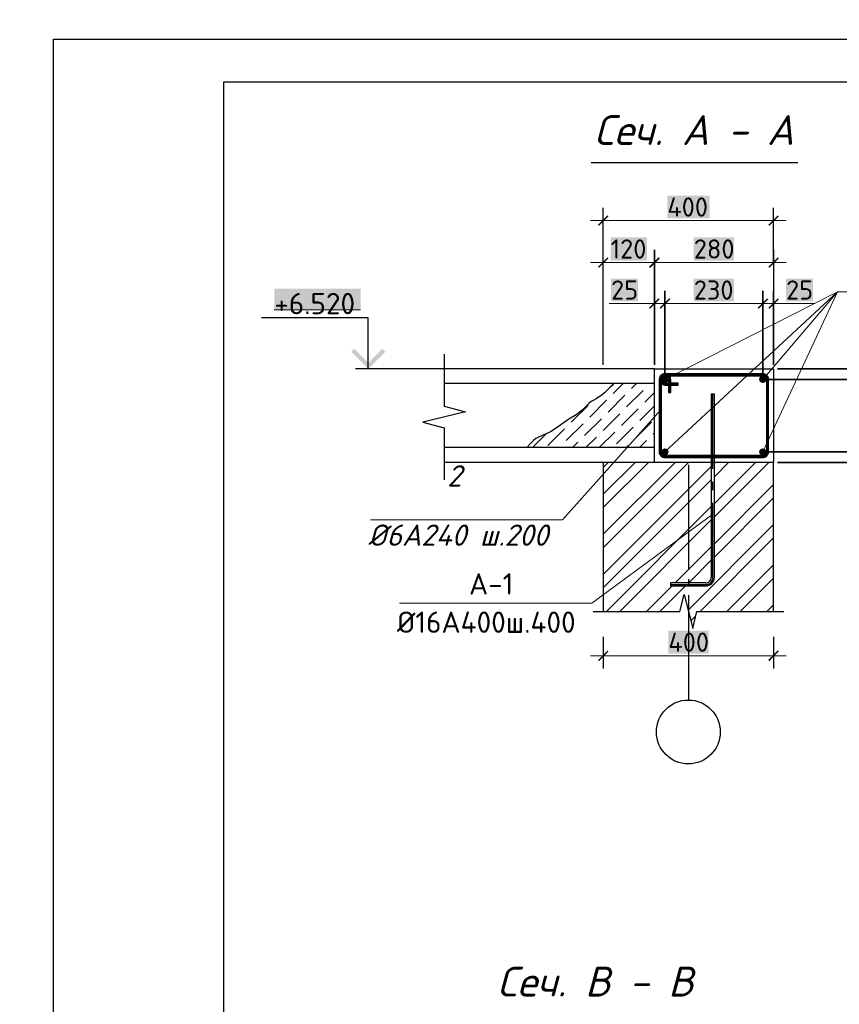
# Model space of a CAD drawing. Header units: millimetres. Extents: x 363306 to 7757304, y 1022887 to 1207196.
# Tile 636 of 656: x 2169090 to 2178717, y 1077345 to 1088906. Entities that reach past the tile are written whole.
import ezdxf

# ---------------------------------------------------------------- set-up
doc = ezdxf.new("R2010")
doc.units = ezdxf.units.MM
for name, color, linetype in [('0 @ 100', 7, 'Continuous'), ('PDF4_0', 7, 'Continuous'), ('PDF4_Text', 7, 'Continuous'), ('PDF4_Размерные линии', 7, 'Continuous')]:
    doc.layers.add(name, color=color, linetype=linetype)
for name, color, linetype, true_color in [('PDF4__Армирования', 7, 'Continuous', 0x0000dd), ('PDF4__ось', 7, 'Continuous', 0x989898), ('PDF4_Layer7', 7, 'Continuous', 0x947000)]:
    doc.layers.add(name, color=color, linetype=linetype, true_color=true_color)
doc.styles.add('PDF ISOCPEUR', font='isocpeur.TTF')
doc.styles.add('PDF ISOCPEUR Italic', font='isocpeui.ttf')
doc.styles.add('Times New Roman', font='times.ttf')
doc.styles.add('ГОСТ 2.304', font='isocpeui.ttf')

msp = doc.modelspace()

# ---------------------------------------------------------------- linework, layer by layer
at = {"color": 5}
msp.add_lwpolyline([(2169488.103, 1088678.072), (2211488.103, 1088678.072), (2211488.103, 1058978.072), (2169488.103, 1058978.072)], close=True, dxfattribs=at)
at = {"color": 5, "lineweight": 30}
msp.add_lwpolyline([(2171488.103, 1088178.072), (2210988.103, 1088178.072), (2210988.103, 1059478.072), (2171488.103, 1059478.072)], close=True, dxfattribs=at)
at = {"layer": 'PDF4_0', "lineweight": 25, "elevation": 0}
for points in [[(2175944.028, 1086030.391), (2175944.028, 1086696.959)], [(2177945.273, 1086030.391), (2177945.273, 1086696.959)], [(2175944.028, 1084854.275), (2175944.028, 1086204.345)], [(2176544.402, 1084854.275), (2176544.402, 1086204.345), (2176544.402, 1084854.275), (2176544.402, 1085722.507)], [(2177945.273, 1086204.345), (2177945.273, 1084854.275), (2177945.273, 1085722.507)], [(2173183.85, 1084806.553), (2173183.85, 1085406.926), (2171930.763, 1085406.926)], [(2174075.174, 1084978.968), (2174075.174, 1084791.158), (2174075.174, 1084366.279), (2174326.099, 1084303.163), (2173825.788, 1084178.47), (2174075.174, 1084115.354), (2174075.174, 1083690.474), (2174075.174, 1083502.665)], [(2174432.319, 1084806.553), (2173034.527, 1084806.553)], [(2179823.364, 1084806.553), (2177991.455, 1084806.553), (2179235.306, 1084806.553)], [(2176944.65, 1083678.159), (2176944.65, 1082448.163)], [(2179823.364, 1083707.408), (2177991.455, 1083707.408), (2179235.306, 1083707.408)], [(2176944.65, 1082335.786), (2176944.65, 1082260.354)], [(2175825.493, 1081955.549), (2175944.028, 1081955.549), (2176844.588, 1081955.549), (2176895.389, 1082155.674), (2176995.451, 1081756.964), (2177044.713, 1081955.549), (2177945.273, 1081955.549), (2178065.347, 1081955.549)], [(2176944.65, 1082147.976), (2176944.65, 1080917.981)], [(2175944.028, 1081955.549), (2175944.028, 1081955.549)], [(2175944.028, 1081659.981), (2175944.028, 1081287.441)], [(2177945.273, 1081659.981), (2177945.273, 1081287.441)]]:
    msp.add_lwpolyline(points, dxfattribs=at)
at = {"layer": 'PDF4_0', "lineweight": 18, "elevation": 0}
for points in [[(2175794.705, 1086547.635), (2178094.596, 1086547.635)], [(2175794.705, 1086055.021), (2176695.265, 1086055.021)], [(2176395.078, 1086055.021), (2178094.596, 1086055.021)], [(2176011.763, 1085573.183), (2176544.402, 1085573.183)], [(2176395.078, 1085573.183), (2176819.957, 1085573.183)], [(2176519.771, 1085573.183), (2177969.903, 1085573.183)], [(2177669.717, 1085573.183), (2178094.596, 1085573.183)], [(2178430.19, 1085573.183), (2177945.273, 1085573.183)], [(2175794.705, 1081438.304), (2178094.596, 1081438.304)]]:
    msp.add_lwpolyline(points, dxfattribs=at)
at = {"layer": 'PDF4_0', "lineweight": 25, "elevation": 0}
for points in [[(2176669.094, 1085722.507), (2176669.094, 1084729.582)], [(2177819.04, 1085722.507), (2177819.04, 1084729.582)], [(2179235.306, 1084681.86), (2177866.762, 1084681.86)], [(2179235.306, 1083832.101), (2177866.762, 1083832.101)]]:
    msp.add_lwpolyline(points, close=True, dxfattribs=at)
at = {"layer": 'PDF4_0', "lineweight": 20, "elevation": 0}
for points in [[(2176669.094, 1083832.101), (2178694.97, 1085710.192), (2177819.04, 1083832.101)], [(2177819.04, 1084681.86), (2178694.97, 1085710.192), (2176669.094, 1084681.86)], [(2178694.97, 1085710.192), (2180249.783, 1085710.192)], [(2176615.215, 1084321.636), (2175466.808, 1083031.603), (2173208.481, 1083031.603)], [(2177230.982, 1083100.877), (2175810.099, 1082055.611), (2173550.232, 1082055.611)]]:
    msp.add_lwpolyline(points, dxfattribs=at)
at = {"layer": 'PDF4_0', "color": 7, "lineweight": 0, "true_color": 0xffffff, "elevation": 0}
msp.add_lwpolyline([(2172080.087, 1085497.752), (2173094.564, 1085497.752)], dxfattribs=at)
at = {"layer": 'PDF4_0', "lineweight": 30, "elevation": 0}
msp.add_lwpolyline([(2176544.402, 1084806.553), (2177945.273, 1084806.553), (2177945.273, 1083707.408), (2176544.402, 1083707.408)], close=True, dxfattribs=at)
at = {"layer": 'PDF4_0', "color": 1, "lineweight": 20, "elevation": 0}
for points in [[(2176635.227, 1084680.32), (2176672.173, 1084715.727)], [(2176636.767, 1084691.096), (2176659.858, 1084715.727)], [(2176636.767, 1084671.084), (2176681.41, 1084714.188)], [(2176641.385, 1084663.387), (2176689.107, 1084711.109)], [(2176646.003, 1084657.229), (2176695.265, 1084706.49)], [(2176652.161, 1084652.611), (2176699.883, 1084698.793)], [(2176659.858, 1084649.532), (2176702.962, 1084691.096)], [(2176670.634, 1084647.993), (2176704.501, 1084681.86)], [(2176684.489, 1084651.071), (2176701.422, 1084668.005)], [(2177785.173, 1084680.32), (2177822.119, 1084715.727)], [(2177786.712, 1084691.096), (2177809.804, 1084715.727)], [(2177788.252, 1084671.084), (2177831.356, 1084714.188)], [(2177791.331, 1084663.387), (2177839.053, 1084711.109)], [(2177795.949, 1084657.229), (2177845.21, 1084706.49)], [(2177802.107, 1084652.611), (2177849.829, 1084698.793)], [(2177809.804, 1084649.532), (2177852.907, 1084691.096)], [(2177820.58, 1084647.993), (2177854.447, 1084681.86)], [(2177834.434, 1084651.071), (2177851.368, 1084668.005)], [(2176635.227, 1083829.022), (2176672.173, 1083865.968)], [(2176636.767, 1083841.337), (2176659.858, 1083864.428)], [(2176636.767, 1083819.785), (2176681.41, 1083864.428)], [(2176641.385, 1083813.628), (2176689.107, 1083861.35)], [(2176646.003, 1083807.47), (2176695.265, 1083855.192)], [(2177785.173, 1083829.022), (2177822.119, 1083865.968)], [(2177786.712, 1083841.337), (2177809.804, 1083864.428)], [(2177788.252, 1083819.785), (2177831.356, 1083864.428)], [(2177791.331, 1083813.628), (2177839.053, 1083861.35)], [(2177795.949, 1083807.47), (2177845.21, 1083855.192)], [(2176652.161, 1083802.852), (2176699.883, 1083849.034)], [(2176659.858, 1083799.773), (2176702.962, 1083841.337)], [(2176670.634, 1083798.233), (2176704.501, 1083832.101)], [(2176684.489, 1083801.312), (2176701.422, 1083818.246)], [(2177802.107, 1083802.852), (2177849.829, 1083849.034)], [(2177809.804, 1083799.773), (2177852.907, 1083841.337)], [(2177820.58, 1083798.233), (2177854.447, 1083832.101)], [(2177834.434, 1083801.312), (2177851.368, 1083818.246)]]:
    msp.add_lwpolyline(points, dxfattribs=at)
at = {"layer": 'PDF4_0', "color": 8, "lineweight": 25, "true_color": 0x767676, "elevation": 0}
for points in [[(2176064.103, 1084632.598), (2176047.169, 1084612.586), (2176027.157, 1084592.573), (2175982.514, 1084547.93), (2175959.422, 1084526.378), (2175936.331, 1084506.366), (2175914.779, 1084490.972), (2175896.306, 1084477.117), (2175877.833, 1084464.802), (2175862.439, 1084455.565), (2175831.651, 1084440.171), (2175803.941, 1084423.237), (2175777.771, 1084403.225), (2175751.601, 1084377.055), (2175725.431, 1084349.345), (2175696.182, 1084321.636), (2175666.933, 1084297.005), (2175636.144, 1084275.453), (2175605.356, 1084255.441), (2175540.7, 1084215.416), (2175417.547, 1084129.208), (2175355.97, 1084086.105), (2175323.642, 1084067.632), (2175289.775, 1084050.698), (2175218.962, 1084021.449), (2175185.095, 1084006.055), (2175152.767, 1083987.582), (2175123.518, 1083964.491), (2175095.808, 1083938.32), (2175045.008, 1083882.901)], [(2176059.485, 1084515.603), (2176176.48, 1084632.598)], [(2176216.505, 1084358.582), (2176413.551, 1084554.088)], [(2176276.543, 1084574.1), (2176333.501, 1084632.598)], [(2176453.576, 1084594.113), (2176453.576, 1084594.113)], [(2175785.468, 1084240.047), (2175980.974, 1084437.092)], [(2176000.987, 1084298.544), (2176198.032, 1084495.59)], [(2176020.999, 1084475.578), (2176020.999, 1084475.578)], [(2176236.518, 1084535.615), (2176236.518, 1084535.615)], [(2176433.563, 1084417.08), (2176544.402, 1084527.918)], [(2175568.41, 1084181.549), (2175765.456, 1084377.055)], [(2175803.941, 1084417.08), (2175803.941, 1084417.08)], [(2176158.007, 1084141.524), (2176355.053, 1084338.569)], [(2176178.02, 1084318.557), (2176178.02, 1084318.557)], [(2176375.065, 1084201.561), (2176544.402, 1084370.897)], [(2176393.538, 1084377.055), (2176393.538, 1084377.055)], [(2175725.431, 1084024.528), (2175922.476, 1084220.034)], [(2175745.443, 1084201.561), (2175745.443, 1084201.561)], [(2175942.489, 1084083.026), (2176137.995, 1084280.071)], [(2175962.501, 1084260.059), (2175962.501, 1084260.059)], [(2175294.393, 1083905.993), (2175489.9, 1084103.038)], [(2175509.912, 1083964.491), (2175706.958, 1084161.536)], [(2175529.925, 1084141.524), (2175529.925, 1084141.524)], [(2176099.509, 1083926.005), (2176295.016, 1084123.051)], [(2176119.522, 1084103.038), (2176119.522, 1084103.038)], [(2176315.028, 1083984.503), (2176512.074, 1084181.549)], [(2176335.041, 1084161.536), (2176335.041, 1084161.536)], [(2175112.742, 1083882.901), (2175274.381, 1084044.54)], [(2175686.945, 1083984.503), (2175686.945, 1083984.503)], [(2175740.825, 1083882.901), (2175863.978, 1084004.515)], [(2175897.846, 1083882.901), (2176079.497, 1084063.013)], [(2175902.464, 1084044.54), (2175902.464, 1084044.54)], [(2176492.061, 1084004.515), (2176492.061, 1084004.515)], [(2176532.086, 1084044.54), (2176544.402, 1084056.856)], [(2175426.783, 1083882.901), (2175431.402, 1083885.98)], [(2175471.427, 1083926.005), (2175471.427, 1083926.005)], [(2175583.804, 1083882.901), (2175646.92, 1083946.018)], [(2176059.485, 1083885.98), (2176059.485, 1083885.98)], [(2176213.426, 1083882.901), (2176236.518, 1083905.993)], [(2176276.543, 1083946.018), (2176276.543, 1083946.018)], [(2176370.447, 1083882.901), (2176453.576, 1083964.491)], [(2176527.468, 1083882.901), (2176544.402, 1083899.835)], [(2175944.028, 1083334.868), (2176318.107, 1083707.408)], [(2175944.028, 1082863.806), (2176789.169, 1083707.408)], [(2175944.028, 1083648.91), (2176002.526, 1083707.408)], [(2175944.028, 1083177.848), (2176475.128, 1083707.408)], [(2175944.028, 1082705.246), (2176946.19, 1083707.408)], [(2175944.028, 1082391.205), (2177212.509, 1083659.686)], [(2177249.455, 1083696.632), (2177260.231, 1083707.408)], [(2177249.455, 1083225.57), (2177731.293, 1083707.408)], [(2177249.455, 1083539.611), (2177417.252, 1083707.408)], [(2177249.455, 1083068.549), (2177888.314, 1083707.408)], [(2175944.028, 1082234.184), (2177212.509, 1083502.665)], [(2177249.455, 1082752.968), (2177945.273, 1083448.785)], [(2177249.455, 1082595.947), (2177945.273, 1083291.765)], [(2175980.974, 1081955.549), (2177212.509, 1083188.624)], [(2176137.995, 1081955.549), (2177212.509, 1083031.603)], [(2176940.032, 1081972.483), (2177945.273, 1082977.723)], [(2177081.659, 1081955.549), (2177945.273, 1082820.702)], [(2176789.169, 1082294.221), (2177212.509, 1082717.561)], [(2176947.729, 1082294.221), (2177212.509, 1082559.001)], [(2177395.7, 1081955.549), (2177945.273, 1082505.122)], [(2176452.036, 1081955.549), (2176753.762, 1082257.275)], [(2176609.057, 1081955.549), (2176910.783, 1082257.275)], [(2177552.721, 1081955.549), (2177945.273, 1082348.101)], [(2177866.762, 1081955.549), (2177945.273, 1082034.059)], [(2176972.36, 1081847.79), (2177032.397, 1081907.827)]]:
    msp.add_lwpolyline(points, dxfattribs=at)
at = {"layer": 'PDF4_0', "lineweight": 30, "elevation": 0}
msp.add_lwpolyline([(2177945.273, 1081955.549), (2177945.273, 1083707.408), (2175944.028, 1083707.408), (2175944.028, 1081955.549)], dxfattribs=at)
at = {"layer": 'PDF4_0', "lineweight": 25}
msp.add_circle((2176943.881, 1080543.132, 0), 374.848, dxfattribs=at)
at = {"layer": 'PDF4_0', "color": 7, "true_color": 0xffffff, "transparency": 33554559}
for points in [[(2176696.804, 1086841.664, 0), (2176696.804, 1086572.266, 0), (2177192.497, 1086841.664, 0)], [(2176696.804, 1086572.266, 0), (2177192.497, 1086841.664, 0), (2177192.497, 1086572.266, 0)], [(2176030.236, 1086349.05, 0), (2176030.236, 1086078.113, 0), (2176458.194, 1086349.05, 0)], [(2176030.236, 1086078.113, 0), (2176458.194, 1086349.05, 0), (2176458.194, 1086078.113, 0)], [(2177007.767, 1086349.05, 0), (2177007.767, 1086078.113, 0), (2177480.368, 1086349.05, 0)], [(2177007.767, 1086078.113, 0), (2177480.368, 1086349.05, 0), (2177480.368, 1086078.113, 0)], [(2176036.393, 1085867.212, 0), (2176036.393, 1085597.814, 0), (2176351.974, 1085867.212, 0)], [(2176036.393, 1085597.814, 0), (2176351.974, 1085867.212, 0), (2176351.974, 1085597.814, 0)], [(2177007.767, 1085867.212, 0), (2177007.767, 1085597.814, 0), (2177480.368, 1085867.212, 0)], [(2177007.767, 1085597.814, 0), (2177480.368, 1085867.212, 0), (2177480.368, 1085597.814, 0)], [(2178091.517, 1085867.212, 0), (2178091.517, 1085597.814, 0), (2178407.098, 1085867.212, 0)], [(2178091.517, 1085597.814, 0), (2178407.098, 1085867.212, 0), (2178407.098, 1085597.814, 0)], [(2172080.087, 1085747.138, 0), (2173094.564, 1085747.138, 0), (2172080.087, 1085497.752, 0)], [(2173094.564, 1085747.138, 0), (2172080.087, 1085497.752, 0), (2173094.564, 1085497.752, 0)], [(2176709.119, 1081732.333, 0), (2176709.119, 1081462.935, 0), (2177181.721, 1081732.333, 0)], [(2176709.119, 1081462.935, 0), (2177181.721, 1081732.333, 0), (2177181.721, 1081462.935, 0)]]:
    msp.add_solid(points, dxfattribs=at)
at = {"layer": 'PDF4_0', "transparency": 33554559}
for points in [[(2175994.829, 1086609.212, 0), (2175894.767, 1086484.519, 0), (2175882.451, 1086496.835, 0)], [(2176007.144, 1086596.897, 0), (2175994.829, 1086609.212, 0), (2175894.767, 1086484.519, 0)], [(2177882.156, 1086496.835, 0), (2177894.472, 1086484.519, 0), (2177994.534, 1086609.212, 0)], [(2177894.472, 1086484.519, 0), (2177994.534, 1086609.212, 0), (2178006.849, 1086596.897, 0)], [(2175994.829, 1086116.598, 0), (2175894.767, 1085991.905, 0), (2175882.451, 1086004.221, 0)], [(2176007.144, 1086104.283, 0), (2175994.829, 1086116.598, 0), (2175894.767, 1085991.905, 0)], [(2176482.825, 1086004.221, 0), (2176495.14, 1085991.905, 0), (2176595.202, 1086116.598, 0)], [(2176595.202, 1086116.598, 0), (2176495.14, 1085991.905, 0), (2176482.825, 1086004.221, 0)], [(2176495.14, 1085991.905, 0), (2176595.202, 1086116.598, 0), (2176607.518, 1086104.283, 0)], [(2176607.518, 1086104.283, 0), (2176595.202, 1086116.598, 0), (2176495.14, 1085991.905, 0)], [(2177882.156, 1086004.221, 0), (2177894.472, 1085991.905, 0), (2177994.534, 1086116.598, 0)], [(2177894.472, 1085991.905, 0), (2177994.534, 1086116.598, 0), (2178006.849, 1086104.283, 0)], [(2176595.202, 1085634.76, 0), (2176495.14, 1085511.606, 0), (2176482.825, 1085522.382, 0)], [(2176607.518, 1085623.984, 0), (2176595.202, 1085634.76, 0), (2176495.14, 1085511.606, 0)], [(2176607.518, 1085522.382, 0), (2176619.833, 1085511.606, 0), (2176719.895, 1085634.76, 0)], [(2176719.895, 1085634.76, 0), (2176619.833, 1085511.606, 0), (2176607.518, 1085522.382, 0)], [(2176619.833, 1085511.606, 0), (2176719.895, 1085634.76, 0), (2176732.211, 1085623.984, 0)], [(2176732.211, 1085623.984, 0), (2176719.895, 1085634.76, 0), (2176619.833, 1085511.606, 0)], [(2177757.464, 1085522.382, 0), (2177769.779, 1085511.606, 0), (2177869.841, 1085634.76, 0)], [(2177869.841, 1085634.76, 0), (2177769.779, 1085511.606, 0), (2177757.464, 1085522.382, 0)], [(2177769.779, 1085511.606, 0), (2177869.841, 1085634.76, 0), (2177882.156, 1085623.984, 0)], [(2177882.156, 1085623.984, 0), (2177869.841, 1085634.76, 0), (2177769.779, 1085511.606, 0)], [(2177882.156, 1085522.382, 0), (2177894.472, 1085511.606, 0), (2177994.534, 1085634.76, 0)], [(2177894.472, 1085511.606, 0), (2177994.534, 1085634.76, 0), (2178006.849, 1085623.984, 0)], [(2172983.726, 1085006.677, 0), (2173183.85, 1084877.366, 0), (2173019.132, 1085042.084, 0)], [(2173383.975, 1085006.677, 0), (2173183.85, 1084877.366, 0), (2173348.568, 1085042.084, 0)], [(2173183.85, 1084806.553, 0), (2172983.726, 1085006.677, 0), (2173183.85, 1084877.366, 0)], [(2173183.85, 1084806.553, 0), (2173383.975, 1085006.677, 0), (2173183.85, 1084877.366, 0)], [(2175994.829, 1081499.881, 0), (2175894.767, 1081375.188, 0), (2175882.451, 1081387.504, 0)], [(2176007.144, 1081489.105, 0), (2175994.829, 1081499.881, 0), (2175894.767, 1081375.188, 0)], [(2177882.156, 1081387.504, 0), (2177894.472, 1081375.188, 0), (2177994.534, 1081499.881, 0)], [(2177894.472, 1081375.188, 0), (2177994.534, 1081499.881, 0), (2178006.849, 1081489.105, 0)]]:
    msp.add_solid(points, dxfattribs=at)
at = {"layer": 'PDF4__Армирования', "lineweight": 30, "elevation": 0}
for points in [[(2176602.899, 1084681.86), (2176602.899, 1083832.101)], [(2176627.53, 1083832.101), (2176627.53, 1084681.86)], [(2177819.04, 1084749.594), (2176669.094, 1084749.594)], [(2176670.634, 1084735.739), (2176669.094, 1084735.739)], [(2176669.094, 1084724.963), (2177819.04, 1084724.963)], [(2176712.198, 1084681.86), (2176712.198, 1084529.457), (2176736.829, 1084529.457), (2176736.829, 1084681.86)], [(2177862.144, 1084681.86), (2177862.144, 1083832.101)], [(2177886.775, 1083832.101), (2177886.775, 1084681.86)], [(2176669.094, 1084614.125), (2176823.036, 1084614.125), (2176823.036, 1084638.756), (2176669.094, 1084638.756)], [(2177249.455, 1082357.337), (2177249.455, 1084509.445), (2177212.509, 1084509.445), (2177212.509, 1082357.337)], [(2177819.04, 1083788.997), (2176669.094, 1083788.997)], [(2176669.094, 1083764.366), (2177819.04, 1083764.366)], [(2177149.393, 1082294.221), (2176732.211, 1082294.221), (2176732.211, 1082257.275), (2177149.393, 1082257.275)]]:
    msp.add_lwpolyline(points, dxfattribs=at)
at = {"layer": 'PDF4__Армирования', "color": 1, "lineweight": 30}
for centre, radius in [((2176668.323, 1084682.628, 0), 34.638), ((2177818.269, 1084682.628, 0), 34.638), ((2176668.324, 1083832.87, 0), 34.637), ((2177818.27, 1083832.87, 0), 34.637)]:
    msp.add_circle(centre, radius, dxfattribs=at)
at = {"layer": 'PDF4__Армирования', "lineweight": 30}
for centre, radius, start, end in [((2176668.325, 1084682.629, 0), 66.965, 359.9999943, 180.0000057), ((2176668.325, 1084682.629, 0), 66.965, 89.9999943, 270.0000057), ((2176668.324, 1084682.629, 0), 42.335, 0.0008819, 179.9991181), ((2176668.325, 1084682.629, 0), 42.334, 90.0000017, 269.9999983), ((2177818.271, 1084682.629, 0), 66.965, 359.9999943, 90.0000057), ((2177818.271, 1084682.629, 0), 42.334, 0.0000017, 89.9999983), ((2176668.325, 1083832.87, 0), 66.965, 179.9999943, 270.0000057), ((2176668.325, 1083832.87, 0), 42.334, 180.0000017, 269.9999983), ((2177818.271, 1083832.87, 0), 42.334, 270.0000017, 359.9999983), ((2177818.271, 1083832.87, 0), 66.965, 269.9999943, 0.0000057), ((2177148.623, 1082358.107, 0), 63.886, 269.9999949, 0.0000051), ((2177148.623, 1082358.107, 0), 100.832, 270.0000013, 359.9999987)]:
    msp.add_arc(centre, radius, start, end, dxfattribs=at)
at = {"layer": 'PDF4__ось', "lineweight": 25, "elevation": 0}
for points in [[(2176724.514, 1084529.457), (2176724.514, 1084681.86), (2176724.514, 1084692.636), (2176721.435, 1084701.872), (2176716.816, 1084711.109), (2176710.659, 1084718.806), (2176702.962, 1084726.503), (2176693.725, 1084731.121), (2176684.489, 1084735.739), (2176675.252, 1084737.279), (2176664.476, 1084737.279), (2176655.24, 1084735.739), (2176644.464, 1084731.121), (2176636.767, 1084726.503), (2176629.07, 1084718.806), (2176622.912, 1084711.109), (2176618.294, 1084701.872), (2176615.215, 1084692.636), (2176615.215, 1084681.86), (2176615.215, 1083832.101), (2176615.215, 1083822.864), (2176618.294, 1083813.628), (2176621.372, 1083804.391), (2176627.53, 1083796.694), (2176633.688, 1083790.536), (2176642.924, 1083784.379), (2176650.621, 1083779.76), (2176659.858, 1083778.221), (2176669.094, 1083776.681), (2177819.04, 1083776.681), (2177829.816, 1083778.221), (2177839.053, 1083779.76), (2177846.75, 1083784.379), (2177854.447, 1083790.536), (2177862.144, 1083796.694), (2177866.762, 1083804.391), (2177871.381, 1083813.628), (2177874.459, 1083822.864), (2177874.459, 1083832.101), (2177874.459, 1084681.86), (2177874.459, 1084691.096), (2177871.381, 1084700.333), (2177866.762, 1084709.569), (2177862.144, 1084717.266), (2177854.447, 1084724.963), (2177846.75, 1084729.582), (2177839.053, 1084734.2), (2177829.816, 1084737.279), (2177819.04, 1084737.279), (2176669.094, 1084737.279), (2176659.858, 1084735.739), (2176649.082, 1084734.2), (2176641.385, 1084729.582), (2176632.148, 1084723.424), (2176625.991, 1084715.727), (2176619.833, 1084706.49), (2176616.754, 1084697.254), (2176615.215, 1084688.017), (2176615.215, 1084677.241), (2176616.754, 1084666.466), (2176619.833, 1084657.229), (2176625.991, 1084649.532), (2176632.148, 1084641.835), (2176641.385, 1084635.677), (2176649.082, 1084631.059), (2176659.858, 1084627.98), (2176669.094, 1084626.441), (2176823.036, 1084626.441)], [(2177230.982, 1083630.437), (2177230.982, 1084506.366)], [(2177230.982, 1083381.051), (2177230.982, 1083481.113)], [(2176732.211, 1082272.669), (2177149.393, 1082272.669), (2177163.248, 1082274.209), (2177177.103, 1082277.288), (2177189.418, 1082283.445), (2177201.733, 1082291.142), (2177212.509, 1082301.918), (2177220.206, 1082314.234), (2177226.364, 1082326.549), (2177229.443, 1082340.404), (2177230.982, 1082355.798), (2177230.982, 1083231.727)]]:
    msp.add_lwpolyline(points, dxfattribs=at)
at = {"layer": 'PDF4_Layer7', "color": 7, "lineweight": 25, "elevation": 0}
for points in [[(2176544.402, 1084806.553), (2174072.095, 1084806.553)], [(2176544.402, 1084632.598), (2174075.174, 1084632.598)], [(2176544.402, 1083882.901), (2174075.174, 1083882.901)], [(2176544.402, 1083707.408), (2174075.174, 1083707.408)]]:
    msp.add_lwpolyline(points, dxfattribs=at)
at = {"layer": 'PDF4_Layer7', "lineweight": 25, "elevation": 0}
msp.add_lwpolyline([(2176544.402, 1083707.408), (2176544.402, 1084806.553)], dxfattribs=at)
at = {"layer": 'PDF4_Размерные линии', "lineweight": 30, "elevation": 0}
msp.add_lwpolyline([(2175800.862, 1087231.137), (2178230.065, 1087231.137)], dxfattribs=at)

# ---------------------------------------------------------------- texts
at = {"lineweight": 0, "char_height": 237.6, "width": 5680.01686, "attachment_point": 4, "style": 'Times New Roman'}
for s, insert in [('\\pi554.39921;ПК 62.12-8  AIIIв-С8', (2111336.534, 1086177.532, 0)), ('\\pi554.39921;ПК 62.12-8  AIIIв-С8 ', (2118550.381, 1086177.532, 0)), ('\\pi554.39921;ПК 62.10-8  AIIIв-С8', (2111336.534, 1085702.332, 0)), ('\\pi554.39921;ПК 62.10-8  AIIIв-С8 ', (2118550.381, 1085702.332, 0)), ('\\pi554.39921;ПК 29.12-8  AIIIв-С8', (2111336.534, 1085227.132, 0)), ('\\pi554.39921;ПК 29.12-8  AIIIв-С8', (2118550.381, 1085227.132, 0)), ('\\pi554.39921;ПК 29.10-8  AIIIв-С8', (2111336.534, 1084751.932, 0)), ('\\pi554.39921;ПК 29.10-8  AIIIв-С8', (2118550.381, 1084751.932, 0))]:
    msp.add_mtext(s, dxfattribs=dict(at, insert=insert))
at = {"layer": '0 @ 100', "color": 7, "insert": (761996.908, 1075986.433), "char_height": 318.940213, "width": 19697.5359, "attachment_point": 4, "style": 'ГОСТ 2.304'}
msp.add_mtext('\\pi5457.36288;{\\fISOCPEUR|b1|i1|c204|p34;Характеристика участка строительства:\\P\\pi0;\\P}Расчетная зимняя температура воздух 15 °С.\\PСкоростной напор ветра   - 38кг/м2.\\PВес снегового покрова    - 50кг/м2.\\PКлассификация зданий по функциональной пожарной опасности - Ф 4.1 \\PКоэффициент надежности по назначению - 0.95\\P\\P^IПроектом разработано подъёмник для мало мобильных граждан населения грузоподъемностью 250 кг. скоростью 0,25 см/с. Двери шахт подъёмника противопожарные с пределом огнестойкости El 30. Подъёмники оборудованы кабинами габаритами 1500х1500 мм, ширина дверей кабины обеспечивает проезд инвалидной коляски. Для экстренных случаев подъёмник оснащен дополнительным аккумулятором и механическим спуском для безопасного спуска пассажира в нулевую отметку. Так же в дверях подъёмника установлены замки датчики которые открываются с ключевыми картами, чтобы открыть двери подъёмника.\\P^IС внешней и внутренней стороны наружных стен предусмотрено обшивка из аквапанелей толщиной 12,5мм с утеплением из минераловатной ваты на кварцевой основе, А =0,040 Вт/мС, толщиной 100мм. (по теплотехническому расчету). Наружная отделка из органическое стекло.\\P^IПодрядчик обязан предоставить заказчику сертификаты соответствия и пожарной безопасности на фасадную систему и все применяемые в данной системе материалы и изделия.\\PКонструкции, изделия и материалы применены по действующим стандартам, ТУ, сертификатам. На путях эвакуации используются отделочные материалы, соответствующие требованиям п. 5.25 ШНК 2.01.02-04.\\PОтделка стен с внутренней стороны окраска водоэмульсионными красками светлых тонов. Во внутренней и наружной отделке использованы современные отделочные материалы используемые на территории Республики Узбекистан.\\P^IКрыша - скатная из металлических профилированных листов с полимерными покрытиями с обеих сторон толщ.0,55мм по металлическим конструкциям.\\P^IПо периметру наружных стен устраивается бетонная отмостка. Бетон кл.В 7,5 шириной 1000 мм, толщиной 50 мм по гравийному основанию толщиной 100 мм -150 мм.\\P^IВсе строительно-монтажные работы вести согласно указаний соответствующих строительных норм и проекта производства работ (П.П.Р.) на основании ШНК 3.01.01 - 03 и КМК 3.01.02 - 00.', dxfattribs=at)
at = {"layer": 'PDF4_Text', "attachment_point": 7}
for s, insert, char_height, style in [('Сеч. А - А', (2175837.501, 1087434.706, 0), 349.9993, 'PDF ISOCPEUR Italic'), ('400', (2176696.804, 1086593.818, 0), 224.999, 'PDF ISOCPEUR'), ('120', (2176030.236, 1086101.204, 0), 224.999, 'PDF ISOCPEUR'), ('280', (2177007.767, 1086101.204, 0), 224.999, 'PDF ISOCPEUR'), ('25', (2176036.393, 1085619.366, 0), 224.999, 'PDF ISOCPEUR'), ('230', (2177007.767, 1085619.366, 0), 224.999, 'PDF ISOCPEUR'), ('25', (2178091.517, 1085619.366, 0), 224.999, 'PDF ISOCPEUR'), ('+6.520', (2172080.087, 1085447.775, 0), 249.9996, 'PDF ISOCPEUR'), ('2', (2174111, 1083424.471, 0), 249.999, 'PDF ISOCPEUR Italic'), ('Ø6А240 ш.200', (2173182.311, 1082728.337, 0), 249.99907, 'PDF ISOCPEUR Italic'), ('A-1', (2174367.663, 1082155.674, 0), 249.9996, 'PDF ISOCPEUR'), ('Ø16А400ш.400', (2173520.983, 1081706.163, 0), 249.99957, 'PDF ISOCPEUR'), ('400', (2176709.119, 1081484.487, 0), 224.999, 'PDF ISOCPEUR'), ('Сеч. В - В', (2174699.042, 1077436.63, 0), 349.9993, 'PDF ISOCPEUR Italic')]:
    msp.add_mtext(s, dxfattribs=dict(at, insert=insert, char_height=char_height, style=style))

doc.saveas('drawing.dxf')
